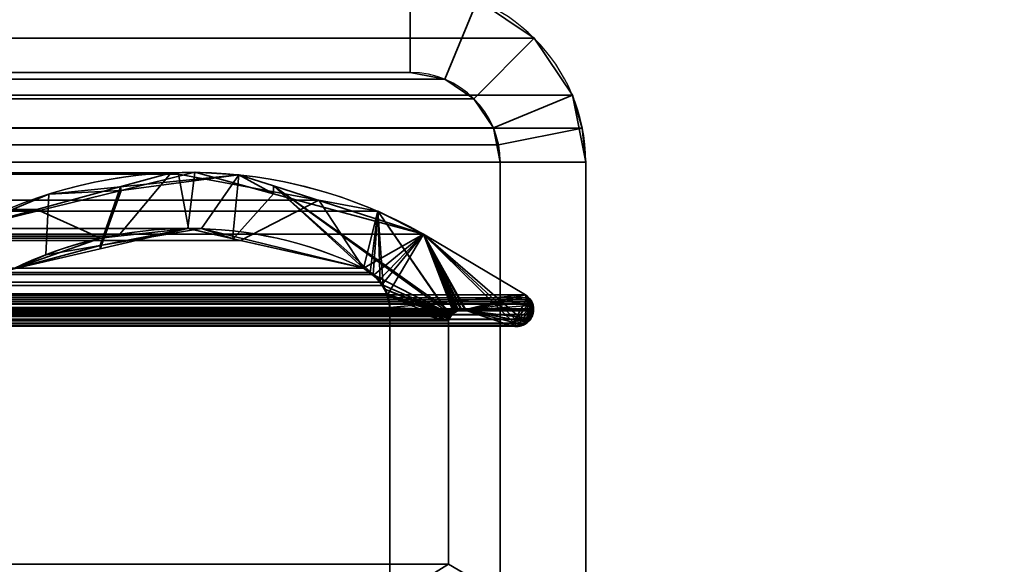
# Model space of a CAD drawing. Header units: millimetres. Extents: x -508 to 6708, y -115 to 193.
# Tile 1035 of 1056: x 3405 to 3422, y 6 to 16. Entities that reach past the tile are written whole.
import ezdxf

# ---------------------------------------------------------------- set-up
doc = ezdxf.new("R2010")
doc.units = ezdxf.units.MM
doc.layers.add('151', color=7, linetype='Continuous', true_color=0xffffff)

# ---------------------------------------------------------------- blocks, each defined once
blk = doc.blocks.new('UG_SURFACE_003')
at = {"layer": '151', "color": 252, "linetype": 'Continuous', "lineweight": 35}
for points in [[(3607.5, -10, 2215.25), (3607.5, 174.4, 2215.25), (2392.5, 174.4, 2215.25), (2392.5, -10, 2215.25)], [(2542.5, -10, 2065.25), (2542.5, 174.4, 2065.25), (3457.5, 174.4, 2065.25), (3457.5, -10, 2065.25)]]:
    blk.add_3dface(points, dxfattribs=at)
blk = doc.blocks.new('UG_SURFACE_210')
at = {"layer": '151', "color": 252, "linetype": 'Continuous', "lineweight": 35}
for points in [[(3411.42, 15, 2018.67), (3403.11, 15, 2010.36), (3403.11, 16.5, 2010.36), (3411.42, 16.5, 2018.67)], [(3411.42, 16.5, 2018.67), (3412.599, 16.266, 2019.849), (3412.025, 14.88, 2019.275), (3411.42, 15, 2018.67)], [(3412.599, 16.266, 2019.849), (2587.401, 16.266, 2019.849), (2586.402, 15.598, 2020.848), (3413.598, 15.598, 2020.848)], [(3412.599, 16.266, 2019.849), (3413.598, 15.598, 2020.848), (3412.537, 14.537, 2019.787), (3412.025, 14.88, 2019.275)], [(3413.598, 15.598, 2020.848), (2586.402, 15.598, 2020.848), (2585.734, 14.599, 2021.516), (3414.266, 14.599, 2021.516)], [(3412.88, 14.025, 2020.13), (3412.537, 14.537, 2019.787), (3413.598, 15.598, 2020.848), (3414.266, 14.599, 2021.516)], [(3412.537, 14.537, 2019.787), (2587.463, 14.537, 2019.787), (2587.975, 14.88, 2019.275), (3412.025, 14.88, 2019.275)], [(3412.025, 14.88, 2019.275), (2587.975, 14.88, 2019.275), (2588.58, 15, 2018.67), (3411.42, 15, 2018.67)], [(2588.58, 15, 2018.67), (2596.89, 15, 2010.36), (3403.11, 15, 2010.36), (3411.42, 15, 2018.67)], [(3414.441, 14.021, 2021.691), (3414.266, 14.599, 2021.516), (2585.734, 14.599, 2021.516), (2585.559, 14.021, 2021.691)], [(3412.88, 14.025, 2020.13), (2587.12, 14.025, 2020.13), (2587.463, 14.537, 2019.787), (3412.537, 14.537, 2019.787)], [(3412.97, 13.728, 2020.22), (3412.88, 14.025, 2020.13), (3414.266, 14.599, 2021.516), (3414.441, 14.021, 2021.691)], [(2585.559, 14.021, 2021.691), (2585.5, 13.42, 2021.75), (3414.5, 13.42, 2021.75)], [(2585.559, 14.021, 2021.691), (3414.5, 13.42, 2021.75), (3414.441, 14.021, 2021.691)], [(2587.03, 13.728, 2020.22), (2587.12, 14.025, 2020.13), (3412.88, 14.025, 2020.13), (3412.97, 13.728, 2020.22)], [(3413, 13.42, 2020.25), (3412.97, 13.728, 2020.22), (3414.441, 14.021, 2021.691), (3414.5, 13.42, 2021.75)], [(3413, 13.42, 2020.25), (2587, 13.42, 2020.25), (2587.03, 13.728, 2020.22)], [(3412.97, 13.728, 2020.22), (3413, 13.42, 2020.25), (2587.03, 13.728, 2020.22)], [(2585.5, -21.92, 2021.75), (3414.5, -21.92, 2021.75), (3414.5, 13.42, 2021.75), (2585.5, 13.42, 2021.75)], [(2587, -21.92, 2020.25), (2587, 13.42, 2020.25), (3413, 13.42, 2020.25), (3413, -21.92, 2020.25)], [(3414.5, 13.42, 2021.75), (3414.5, -21.92, 2021.75), (3413, -21.92, 2020.25), (3413, 13.42, 2020.25)]]:
    blk.add_3dface(points, dxfattribs=at)
blk = doc.blocks.new('UG_SURFACE_211')
at = {"layer": '151', "color": 252, "linetype": 'Continuous', "lineweight": 35}
for points in [[(3411.42, 15, -7.75), (3403.11, 15, -7.75), (3403.11, 16.5, -7.75), (3411.42, 16.5, -7.75)], [(3411.42, 16.5, 2018.67), (3403.11, 16.5, 2010.36), (3403.11, 15, 2010.36), (3411.42, 15, 2018.67)], [(3411.42, 16.5, -7.75), (3412.599, 16.266, -7.75), (3412.025, 14.88, -7.75), (3411.42, 15, -7.75)], [(3411.42, 15, 2018.67), (3412.025, 14.88, 2019.275), (3412.599, 16.266, 2019.849), (3411.42, 16.5, 2018.67)], [(3412.599, 16.266, -7.75), (3413.598, 15.598, -7.75), (3412.537, 14.537, -7.75), (3412.025, 14.88, -7.75)], [(3412.025, 14.88, 2019.275), (3412.537, 14.537, 2019.787), (3413.598, 15.598, 2020.848), (3412.599, 16.266, 2019.849)], [(3413.598, 15.598, 2020.848), (3413.598, 15.598, -7.75), (3412.599, 16.266, -7.75), (3412.599, 16.266, 2019.849)], [(3412.88, 14.025, -7.75), (3412.537, 14.537, -7.75), (3413.598, 15.598, -7.75), (3414.266, 14.599, -7.75)], [(3414.266, 14.599, 2021.516), (3413.598, 15.598, 2020.848), (3412.537, 14.537, 2019.787), (3412.88, 14.025, 2020.13)], [(3414.266, 14.599, 2021.516), (3414.266, 14.599, -7.75), (3413.598, 15.598, -7.75), (3413.598, 15.598, 2020.848)], [(3411.42, 15, 2018.67), (3403.11, 15, 2010.36), (3403.11, 15, -7.75), (3411.42, 15, -7.75)], [(3411.42, 15, 2018.67), (3411.42, 15, -7.75), (3412.025, 14.88, -7.75), (3412.025, 14.88, 2019.275)], [(3412.025, 14.88, 2019.275), (3412.025, 14.88, -7.75), (3412.537, 14.537, -7.75), (3412.537, 14.537, 2019.787)], [(3412.537, 14.537, 2019.787), (3412.537, 14.537, -7.75), (3412.88, 14.025, -7.75), (3412.88, 14.025, 2020.13)], [(3413, 13.42, -7.75), (3412.88, 14.025, -7.75), (3414.266, 14.599, -7.75), (3414.5, 13.42, -7.75)], [(3414.441, 14.021, 2021.691), (3414.266, 14.599, 2021.516), (3412.88, 14.025, 2020.13), (3412.97, 13.728, 2020.22)], [(3414.5, 13.42, -7.75), (3414.266, 14.599, -7.75), (3414.266, 14.599, 2021.516)], [(3414.266, 14.599, 2021.516), (3414.441, 14.021, 2021.691), (3414.5, 13.42, -7.75)], [(3413, 13.42, -7.75), (3412.97, 13.728, 2020.22), (3412.88, 14.025, 2020.13)], [(3412.88, 14.025, 2020.13), (3412.88, 14.025, -7.75), (3413, 13.42, -7.75)], [(3414.5, 13.42, 2021.75), (3414.441, 14.021, 2021.691), (3412.97, 13.728, 2020.22), (3413, 13.42, 2020.25)], [(3414.441, 14.021, 2021.691), (3414.5, 13.42, 2021.75), (3414.5, 13.42, -7.75)], [(3413, 13.42, -7.75), (3413, 13.42, 2020.25), (3412.97, 13.728, 2020.22)], [(3413, -21.92, 2020.25), (3413, 13.42, 2020.25), (3413, 13.42, -7.75), (3413, -21.92, -7.75)], [(3413, -21.92, -7.75), (3413, 13.42, -7.75), (3414.5, 13.42, -7.75), (3414.5, -21.92, -7.75)], [(3413, 13.42, 2020.25), (3413, -21.92, 2020.25), (3414.5, -21.92, 2021.75), (3414.5, 13.42, 2021.75)], [(3414.5, -21.92, 2021.75), (3414.5, -21.92, -7.75), (3414.5, 13.42, -7.75), (3414.5, 13.42, 2021.75)]]:
    blk.add_3dface(points, dxfattribs=at)
blk = doc.blocks.new('UG_SURFACE_217')
at = {"layer": '151', "color": 7, "linetype": 'Continuous', "lineweight": 35}
for points in [[(2590.184, 12.751, 2017.066), (3409.816, 12.751, 2017.066), (3407.35, 13.212, 2014.6), (2592.65, 13.212, 2014.6)], [(2592.781, 13.236, 2014.469), (2592.65, 13.212, 2014.6), (3407.35, 13.212, 2014.6)], [(2592.781, 13.236, 2014.469), (3407.35, 13.212, 2014.6), (3407.219, 13.236, 2014.469)], [(3407.219, 13.236, 2014.469), (2595.142, 12.592, 2012.108), (2592.781, 13.236, 2014.469)], [(3407.219, 13.236, 2014.469), (3404.858, 12.592, 2012.108), (2595.142, 12.592, 2012.108)], [(3406.288, 12.119, 2013.538), (3405.977, 12.084, 2013.227), (3404.858, 12.592, 2012.108), (3407.219, 13.236, 2014.469)], [(3407.219, 13.236, 2014.469), (3407.35, 13.212, 2014.6), (3407.522, 12.256, 2014.772), (3406.288, 12.119, 2013.538)], [(3408.438, 12.047, 2015.688), (3407.522, 12.256, 2014.772), (3407.35, 13.212, 2014.6), (3409.816, 12.751, 2017.066)], [(3410.85, 12.558, 2018.1), (3409.816, 12.751, 2017.066), (2590.184, 12.751, 2017.066), (2589.15, 12.558, 2018.1)], [(3409.816, 12.751, 2017.066), (3410.595, 11.557, 2017.845), (3408.438, 12.047, 2015.688)], [(3409.816, 12.751, 2017.066), (3410.85, 12.558, 2018.1), (3410.595, 11.557, 2017.845)], [(2589.15, 12.558, 2018.1), (2588.348, 12.155, 2018.902), (3411.652, 12.155, 2018.902)], [(2589.15, 12.558, 2018.1), (3411.652, 12.155, 2018.902), (3410.85, 12.558, 2018.1)], [(2595.142, 12.592, 2012.108), (3404.858, 12.592, 2012.108), (3403.663, 12.267, 2010.913), (2596.337, 12.267, 2010.913)], [(3405.977, 12.084, 2013.227), (3404.432, 11.543, 2011.682), (3403.663, 12.267, 2010.913), (3404.858, 12.592, 2012.108)], [(3410.713, 11.484, 2017.963), (3410.595, 11.557, 2017.845), (3410.85, 12.558, 2018.1)], [(3410.85, 12.558, 2018.1), (3410.77, 11.449, 2018.02), (3410.713, 11.484, 2017.963)], [(3410.89, 11.313, 2018.14), (3410.77, 11.449, 2018.02), (3410.85, 12.558, 2018.1)], [(3410.85, 12.558, 2018.1), (3410.942, 11.254, 2018.192), (3410.89, 11.313, 2018.14)], [(3411.01, 11.108, 2018.26), (3410.942, 11.254, 2018.192), (3410.85, 12.558, 2018.1), (3412.121, 10.707, 2019.371)], [(3412.183, 10.77, 2019.433), (3412.127, 10.713, 2019.377), (3410.85, 12.558, 2018.1), (3411.652, 12.155, 2018.902)], [(3412.127, 10.713, 2019.377), (3412.121, 10.707, 2019.371), (3410.85, 12.558, 2018.1)], [(3413.445, 11.088, 2020.694), (3411.652, 12.155, 2018.902), (2588.348, 12.155, 2018.902), (2586.555, 11.088, 2020.694)], [(3408.438, 12.047, 2015.688), (2591.562, 12.044, 2015.688), (2592.499, 12.256, 2014.75)], [(2592.499, 12.256, 2014.75), (2593.697, 11.978, 2013.553), (3406.288, 12.119, 2013.538)], [(3406.288, 12.119, 2013.538), (3407.522, 12.256, 2014.772), (2592.499, 12.256, 2014.75)], [(3407.522, 12.256, 2014.772), (3408.438, 12.047, 2015.688), (2592.499, 12.256, 2014.75)], [(3405.977, 12.084, 2013.227), (3406.288, 12.119, 2013.538), (2593.697, 11.978, 2013.553)], [(3411.652, 12.155, 2018.902), (3413.378, 10.555, 2020.628), (3413.344, 10.54, 2020.594), (3413.291, 10.543, 2020.541)], [(3411.652, 12.155, 2018.902), (3413.461, 10.591, 2020.711), (3413.46, 10.59, 2020.71), (3413.378, 10.555, 2020.628)], [(3413.527, 10.658, 2020.777), (3413.461, 10.591, 2020.711), (3411.652, 12.155, 2018.902), (3413.445, 11.088, 2020.694)], [(3411.652, 12.155, 2018.902), (3412.383, 10.821, 2019.633), (3412.313, 10.819, 2019.563)], [(3413.291, 10.543, 2020.541), (3413.197, 10.548, 2020.447), (3412.4, 10.817, 2019.65), (3411.652, 12.155, 2018.902)], [(3411.652, 12.155, 2018.902), (3412.2, 10.787, 2019.45), (3412.183, 10.77, 2019.433)], [(3412.4, 10.817, 2019.65), (3412.386, 10.82, 2019.636), (3412.383, 10.821, 2019.633), (3411.652, 12.155, 2018.902)], [(3412.313, 10.819, 2019.563), (3412.269, 10.818, 2019.519), (3411.652, 12.155, 2018.902)], [(3412.269, 10.818, 2019.519), (3412.239, 10.804, 2019.489), (3412.2, 10.787, 2019.45), (3411.652, 12.155, 2018.902)], [(3410.595, 11.557, 2017.845), (2589.405, 11.557, 2017.845), (2591.562, 12.044, 2015.688)], [(2591.562, 12.044, 2015.688), (3408.438, 12.047, 2015.688), (3410.595, 11.557, 2017.845)], [(3405.977, 12.084, 2013.227), (2593.697, 11.978, 2013.553), (2595.568, 11.543, 2011.682)], [(2595.568, 11.543, 2011.682), (3404.432, 11.543, 2011.682), (3405.977, 12.084, 2013.227)], [(3410.77, 11.449, 2018.02), (2589.11, 11.316, 2018.14), (2589.153, 11.377, 2018.097)], [(3410.77, 11.449, 2018.02), (3410.89, 11.313, 2018.14), (2589.11, 11.316, 2018.14)], [(2589.153, 11.377, 2018.097), (2589.29, 11.474, 2017.96), (3410.713, 11.484, 2017.963)], [(3410.713, 11.484, 2017.963), (3410.77, 11.449, 2018.02), (2589.153, 11.377, 2018.097)], [(2589.29, 11.474, 2017.96), (2589.405, 11.557, 2017.845), (3410.595, 11.557, 2017.845)], [(3410.595, 11.557, 2017.845), (3410.713, 11.484, 2017.963), (2589.29, 11.474, 2017.96)], [(3410.942, 11.254, 2018.192), (2588.993, 11.106, 2018.257), (2589.022, 11.19, 2018.228)], [(3410.942, 11.254, 2018.192), (3411.01, 11.108, 2018.26), (2588.993, 11.106, 2018.257)], [(2589.022, 11.19, 2018.228), (2589.11, 11.316, 2018.14), (3410.89, 11.313, 2018.14)], [(3410.89, 11.313, 2018.14), (3410.942, 11.254, 2018.192), (2589.022, 11.19, 2018.228)], [(2586.555, 11.088, 2020.694), (2586.501, 11.038, 2020.749), (3413.498, 11.036, 2020.748)], [(3413.498, 11.036, 2020.748), (3413.445, 11.088, 2020.694), (2586.555, 11.088, 2020.694)], [(2588.955, 10.998, 2018.295), (2588.993, 11.106, 2018.257), (3411.01, 11.108, 2018.26)], [(3411.01, 11.108, 2018.26), (3411.025, 11.075, 2018.275), (2588.955, 10.998, 2018.295)], [(3411.025, 11.075, 2018.275), (3411.062, 10.866, 2018.312), (2588.955, 10.998, 2018.295)], [(3412.121, 10.707, 2019.371), (3412.089, 10.633, 2019.339), (3411.025, 11.075, 2018.275), (3411.01, 11.108, 2018.26)], [(3411.062, 10.866, 2018.312), (3411.025, 11.075, 2018.275), (3412.089, 10.633, 2019.339)], [(3413.568, 10.736, 2020.818), (3413.445, 11.088, 2020.694), (3413.498, 11.036, 2020.748)], [(3413.568, 10.736, 2020.818), (3413.531, 10.662, 2020.781), (3413.527, 10.658, 2020.777), (3413.445, 11.088, 2020.694)], [(2586.422, 10.898, 2020.828), (2586.416, 10.838, 2020.834), (3413.585, 10.846, 2020.835)], [(2586.432, 10.926, 2020.818), (2586.422, 10.898, 2020.828), (3413.585, 10.846, 2020.835)], [(3413.552, 10.965, 2020.802), (2586.447, 10.966, 2020.803), (2586.432, 10.926, 2020.818)], [(2586.432, 10.926, 2020.818), (3413.569, 10.932, 2020.819), (3413.552, 10.965, 2020.802)], [(2586.432, 10.926, 2020.818), (3413.57, 10.927, 2020.82), (3413.569, 10.932, 2020.819)], [(3413.585, 10.846, 2020.835), (3413.57, 10.927, 2020.82), (2586.432, 10.926, 2020.818)], [(2586.452, 10.978, 2020.798), (2586.447, 10.966, 2020.803), (3413.552, 10.965, 2020.802)], [(3413.552, 10.965, 2020.802), (2586.476, 11.015, 2020.774), (2586.452, 10.978, 2020.798)], [(2586.501, 11.038, 2020.749), (2586.476, 11.015, 2020.774), (3413.533, 11.003, 2020.783)], [(2586.476, 11.015, 2020.774), (3413.552, 10.965, 2020.802), (3413.533, 11.003, 2020.783)], [(3413.533, 11.003, 2020.783), (3413.498, 11.036, 2020.748), (2586.501, 11.038, 2020.749)], [(3411.062, 10.866, 2018.312), (2588.938, 10.866, 2018.312), (2588.955, 10.998, 2018.295)], [(3413.498, 11.036, 2020.748), (3413.585, 10.838, 2020.835), (3413.584, 10.809, 2020.834)], [(3413.585, 10.838, 2020.835), (3413.498, 11.036, 2020.748), (3413.533, 11.003, 2020.783), (3413.552, 10.965, 2020.802)], [(3413.584, 10.809, 2020.834), (3413.572, 10.745, 2020.822), (3413.568, 10.736, 2020.818), (3413.498, 11.036, 2020.748)], [(3413.552, 10.965, 2020.802), (3413.569, 10.932, 2020.819), (3413.57, 10.927, 2020.82)], [(3413.57, 10.927, 2020.82), (3413.585, 10.846, 2020.835), (3413.585, 10.838, 2020.835), (3413.552, 10.965, 2020.802)], [(3413.584, 10.809, 2020.834), (2586.416, 10.838, 2020.834), (2586.415, 10.828, 2020.835)], [(2586.415, 10.828, 2020.835), (2586.428, 10.745, 2020.822), (3413.572, 10.745, 2020.822)], [(3413.572, 10.745, 2020.822), (3413.584, 10.809, 2020.834), (2586.415, 10.828, 2020.835)], [(2586.416, 10.838, 2020.834), (3413.585, 10.838, 2020.835), (3413.585, 10.846, 2020.835)], [(3413.584, 10.809, 2020.834), (3413.585, 10.838, 2020.835), (2586.416, 10.838, 2020.834)], [(2586.432, 10.736, 2020.818), (3413.568, 10.736, 2020.818), (3413.572, 10.745, 2020.822), (2586.428, 10.745, 2020.822)], [(3413.531, 10.662, 2020.781), (2586.432, 10.736, 2020.818), (2586.469, 10.662, 2020.781)], [(3413.531, 10.662, 2020.781), (3413.568, 10.736, 2020.818), (2586.432, 10.736, 2020.818)], [(3412.4, 10.817, 2019.65), (3413.197, 10.548, 2020.447), (2586.803, 10.548, 2020.447), (2587.6, 10.817, 2019.65)], [(3412.4, 10.817, 2019.65), (2587.6, 10.817, 2019.65), (2587.615, 10.818, 2019.636)], [(3412.313, 10.819, 2019.563), (3412.383, 10.821, 2019.633), (2587.615, 10.818, 2019.636)], [(3412.383, 10.821, 2019.633), (3412.386, 10.82, 2019.636), (2587.615, 10.818, 2019.636)], [(2587.615, 10.818, 2019.636), (2587.687, 10.82, 2019.563), (3412.313, 10.819, 2019.563)], [(2587.615, 10.818, 2019.636), (3412.386, 10.82, 2019.636), (3412.4, 10.817, 2019.65)], [(3412.269, 10.818, 2019.519), (2587.687, 10.82, 2019.563), (2587.717, 10.821, 2019.533)], [(3412.269, 10.818, 2019.519), (3412.313, 10.819, 2019.563), (2587.687, 10.82, 2019.563)], [(2587.717, 10.821, 2019.533), (3412.239, 10.804, 2019.489), (3412.269, 10.818, 2019.519)], [(2587.717, 10.821, 2019.533), (2587.76, 10.8, 2019.49), (3412.239, 10.804, 2019.489)], [(3412.2, 10.787, 2019.45), (3412.239, 10.804, 2019.489), (2587.76, 10.8, 2019.49)], [(3412.2, 10.787, 2019.45), (2587.76, 10.8, 2019.49), (2587.818, 10.772, 2019.432)], [(2587.818, 10.772, 2019.432), (3412.183, 10.77, 2019.433), (3412.2, 10.787, 2019.45)], [(3412.183, 10.77, 2019.433), (2587.818, 10.772, 2019.432), (2587.826, 10.768, 2019.423)], [(2587.826, 10.768, 2019.423), (3412.127, 10.713, 2019.377), (3412.183, 10.77, 2019.433)], [(2587.826, 10.768, 2019.423), (2587.873, 10.713, 2019.377), (3412.127, 10.713, 2019.377)], [(2588.938, 5.719, 2018.312), (2588.938, 10.866, 2018.312), (3411.062, 10.866, 2018.312), (3411.062, 5.719, 2018.312)], [(3411.062, 5.719, 2018.312), (3411.062, 10.866, 2018.312), (3412.089, 10.633, 2019.339), (3412.089, 6.354, 2019.339)], [(2586.469, 10.662, 2020.781), (2586.473, 10.658, 2020.777), (3413.527, 10.658, 2020.777), (3413.531, 10.662, 2020.781)], [(3413.527, 10.658, 2020.777), (2586.473, 10.658, 2020.777), (2586.539, 10.592, 2020.711)], [(2586.539, 10.592, 2020.711), (3413.461, 10.591, 2020.711), (3413.527, 10.658, 2020.777)], [(3413.46, 10.59, 2020.71), (2586.539, 10.592, 2020.711), (2586.541, 10.59, 2020.709)], [(3413.46, 10.59, 2020.71), (3413.461, 10.591, 2020.711), (2586.539, 10.592, 2020.711)], [(3413.46, 10.59, 2020.71), (2586.541, 10.59, 2020.709), (2586.622, 10.555, 2020.628)], [(2586.622, 10.555, 2020.628), (3413.378, 10.555, 2020.628), (3413.46, 10.59, 2020.71)], [(3413.378, 10.555, 2020.628), (2586.622, 10.555, 2020.628), (2586.658, 10.54, 2020.592)], [(3413.344, 10.54, 2020.594), (3413.378, 10.555, 2020.628), (2586.658, 10.54, 2020.592)], [(3412.121, 10.707, 2019.371), (2587.873, 10.713, 2019.377), (2587.88, 10.705, 2019.37)], [(3412.121, 10.707, 2019.371), (3412.127, 10.713, 2019.377), (2587.873, 10.713, 2019.377)], [(2587.88, 10.705, 2019.37), (3412.089, 10.633, 2019.339), (3412.121, 10.707, 2019.371)], [(2587.88, 10.705, 2019.37), (2587.911, 10.633, 2019.339), (3412.089, 10.633, 2019.339)], [(3412.089, 6.354, 2019.339), (3412.089, 10.633, 2019.339), (2587.911, 10.633, 2019.339), (2587.911, 6.354, 2019.339)], [(3413.344, 10.54, 2020.594), (2586.658, 10.54, 2020.592), (2586.709, 10.541, 2020.541)], [(2586.709, 10.541, 2020.541), (3413.291, 10.543, 2020.541), (3413.344, 10.54, 2020.594)], [(3413.291, 10.543, 2020.541), (2586.709, 10.541, 2020.541), (2586.783, 10.543, 2020.467)], [(2586.783, 10.543, 2020.467), (3413.197, 10.548, 2020.447), (3413.291, 10.543, 2020.541)], [(2586.783, 10.543, 2020.467), (2586.803, 10.548, 2020.447), (3413.197, 10.548, 2020.447)]]:
    blk.add_3dface(points, dxfattribs=at)
blk = doc.blocks.new('UG_SURFACE_218')
at = {"layer": '151', "color": 7, "linetype": 'Continuous', "lineweight": 35}
for points in [[(3405.971, 11.899, 2013.221), (3407.512, 12.256, 2014.762), (3407.636, 13.243, 2014.886), (3406.341, 12.925, 2013.591)], [(3406.33, 12.988, -7.75), (3408.408, 13.199, -7.75), (3407.753, 12.253, -7.75), (3405.971, 11.955, -7.75)], [(3408.408, 13.199, -7.75), (3406.33, 12.988, -7.75), (3406.341, 12.925, 2013.591)], [(3406.341, 12.925, 2013.591), (3407.636, 13.243, 2014.886), (3408.408, 13.199, -7.75)], [(3409.019, 12.868, 2016.269), (3407.636, 13.243, 2014.886), (3407.512, 12.256, 2014.762), (3408.307, 12.076, 2015.557)], [(3407.636, 13.243, 2014.886), (3409.019, 12.868, 2016.269), (3408.408, 13.199, -7.75)], [(3408.3, 12.119, -7.75), (3407.753, 12.253, -7.75), (3408.408, 13.199, -7.75)], [(3408.408, 13.199, -7.75), (3409.018, 13.003, -7.75), (3410.595, 11.557, -7.75), (3408.3, 12.119, -7.75)], [(3409.019, 12.868, 2016.269), (3409.018, 13.003, -7.75), (3408.408, 13.199, -7.75)], [(3405.971, 11.955, -7.75), (3405.018, 11.796, -7.75), (3405.07, 12.86, -7.75), (3406.33, 12.988, -7.75)], [(3406.341, 12.925, 2013.591), (3406.33, 12.988, -7.75), (3405.07, 12.86, -7.75)], [(3411.652, 12.155, -7.75), (3409.018, 13.003, -7.75), (3409.019, 12.868, 2016.269)], [(3409.018, 13.003, -7.75), (3412.143, 10.736, -7.75), (3410.786, 11.435, -7.75), (3410.771, 11.445, -7.75)], [(3410.771, 11.445, -7.75), (3410.595, 11.557, -7.75), (3409.018, 13.003, -7.75)], [(3409.018, 13.003, -7.75), (3411.652, 12.155, -7.75), (3412.223, 10.8, -7.75), (3412.174, 10.762, -7.75)], [(3412.174, 10.762, -7.75), (3412.143, 10.736, -7.75), (3409.018, 13.003, -7.75)], [(3403.663, 12.267, 2010.913), (3406.341, 12.925, 2013.591), (3405.07, 12.86, -7.75)], [(3406.341, 12.925, 2013.591), (3403.663, 12.267, 2010.913), (3404.432, 11.543, 2011.682), (3405.971, 11.899, 2013.221)], [(3405.07, 12.86, -7.75), (3403.663, 12.267, -7.75), (3403.663, 12.267, 2010.913)], [(3405.018, 11.796, -7.75), (3404.432, 11.543, -7.75), (3403.663, 12.267, -7.75), (3405.07, 12.86, -7.75)], [(3408.307, 12.076, 2015.557), (3410.595, 11.557, 2017.845), (3411.652, 12.155, 2018.902), (3409.019, 12.868, 2016.269)], [(3409.019, 12.868, 2016.269), (3411.652, 12.155, 2018.902), (3411.652, 12.155, -7.75)], [(3407.512, 12.256, 2014.762), (3405.971, 11.955, -7.75), (3407.753, 12.253, -7.75)], [(3407.512, 12.256, 2014.762), (3405.971, 11.899, 2013.221), (3405.971, 11.955, -7.75)], [(3407.753, 12.253, -7.75), (3408.307, 12.076, 2015.557), (3407.512, 12.256, 2014.762)], [(3407.753, 12.253, -7.75), (3408.3, 12.119, -7.75), (3408.307, 12.076, 2015.557)], [(3408.307, 12.076, 2015.557), (3408.3, 12.119, -7.75), (3410.595, 11.557, -7.75)], [(3411.652, 12.155, 2018.902), (3410.595, 11.557, 2017.845), (3410.765, 11.429, 2018.015)], [(3410.765, 11.429, 2018.015), (3410.872, 11.349, 2018.122), (3411.652, 12.155, 2018.902)], [(3411.652, 12.155, 2018.902), (3410.872, 11.349, 2018.122), (3410.918, 11.268, 2018.168)], [(3410.918, 11.268, 2018.168), (3411.02, 11.091, 2018.27), (3411.652, 12.155, 2018.902)], [(3413.445, 11.088, 2020.694), (3411.652, 12.155, 2018.902), (3411.02, 11.091, 2018.27), (3411.021, 11.086, 2018.27)], [(3413.445, 11.088, -7.75), (3411.652, 12.155, -7.75), (3411.652, 12.155, 2018.902), (3413.445, 11.088, 2020.694)], [(3412.4, 10.817, -7.75), (3411.652, 12.155, -7.75), (3413.445, 11.088, -7.75)], [(3411.652, 12.155, -7.75), (3412.323, 10.826, -7.75), (3412.319, 10.825, -7.75)], [(3412.319, 10.825, -7.75), (3412.24, 10.805, -7.75), (3411.652, 12.155, -7.75)], [(3412.24, 10.805, -7.75), (3412.223, 10.8, -7.75), (3411.652, 12.155, -7.75)], [(3412.4, 10.817, -7.75), (3412.323, 10.826, -7.75), (3411.652, 12.155, -7.75)], [(3405.971, 11.955, -7.75), (3405.971, 11.899, 2013.221), (3404.432, 11.543, 2011.682)], [(3404.432, 11.543, 2011.682), (3405.018, 11.796, -7.75), (3405.971, 11.955, -7.75)], [(3410.595, 11.557, -7.75), (3410.595, 11.557, 2017.845), (3408.307, 12.076, 2015.557)], [(3404.432, 11.543, 2011.682), (3404.432, 11.543, -7.75), (3405.018, 11.796, -7.75)], [(3410.771, 11.445, -7.75), (3410.765, 11.429, 2018.015), (3410.595, 11.557, 2017.845)], [(3410.595, 11.557, 2017.845), (3410.595, 11.557, -7.75), (3410.771, 11.445, -7.75)], [(3410.765, 11.429, 2018.015), (3410.771, 11.445, -7.75), (3410.786, 11.435, -7.75)], [(3410.786, 11.435, -7.75), (3410.872, 11.349, 2018.122), (3410.765, 11.429, 2018.015)], [(3410.915, 11.269, -7.75), (3410.786, 11.435, -7.75), (3412.143, 10.736, -7.75)], [(3410.786, 11.435, -7.75), (3410.918, 11.268, 2018.168), (3410.872, 11.349, 2018.122)], [(3410.786, 11.435, -7.75), (3410.915, 11.269, -7.75), (3410.918, 11.268, 2018.168)], [(3412.143, 10.736, -7.75), (3410.982, 11.182, -7.75), (3410.915, 11.269, -7.75)], [(3410.918, 11.268, 2018.168), (3410.915, 11.269, -7.75), (3410.982, 11.182, -7.75)], [(3410.982, 11.182, -7.75), (3411.02, 11.091, 2018.27), (3410.918, 11.268, 2018.168)], [(3410.982, 11.182, -7.75), (3412.143, 10.736, -7.75), (3412.127, 10.706, -7.75)], [(3411.007, 11.083, -7.75), (3410.982, 11.182, -7.75), (3412.127, 10.706, -7.75)], [(3411.02, 11.091, 2018.27), (3410.982, 11.182, -7.75), (3411.007, 11.083, -7.75)], [(3411.007, 11.083, -7.75), (3411.021, 11.086, 2018.27), (3411.02, 11.091, 2018.27)], [(3411.021, 11.086, 2018.27), (3411.007, 11.083, -7.75), (3411.062, 10.866, -7.75)], [(3412.127, 10.706, -7.75), (3412.089, 10.633, -7.75), (3411.062, 10.866, -7.75), (3411.007, 11.083, -7.75)], [(3411.021, 11.086, 2018.27), (3411.062, 10.866, 2018.312), (3413.445, 11.088, 2020.694)], [(3411.062, 10.866, -7.75), (3411.062, 10.866, 2018.312), (3411.021, 11.086, 2018.27)], [(3413.445, 11.088, 2020.694), (3411.062, 10.866, 2018.312), (3412.26, 10.815, 2019.51), (3412.319, 10.816, 2019.569)], [(3412.319, 10.816, 2019.569), (3412.4, 10.817, 2019.65), (3413.445, 11.088, 2020.694)], [(3413.445, 11.088, -7.75), (3413.469, 11.07, -7.75), (3413.483, 11.054, -7.75), (3412.4, 10.817, -7.75)], [(3413.483, 11.051, 2020.733), (3413.445, 11.088, 2020.694), (3412.4, 10.817, 2019.65), (3413.197, 10.548, 2020.447)], [(3413.469, 11.07, -7.75), (3413.445, 11.088, -7.75), (3413.445, 11.088, 2020.694)], [(3413.445, 11.088, 2020.694), (3413.483, 11.051, 2020.733), (3413.469, 11.07, -7.75)], [(3413.483, 11.051, 2020.733), (3413.483, 11.054, -7.75), (3413.469, 11.07, -7.75)], [(3412.4, 10.817, -7.75), (3413.483, 11.054, -7.75), (3413.541, 10.988, -7.75)], [(3413.541, 10.988, -7.75), (3413.546, 10.982, -7.75), (3413.57, 10.91, -7.75), (3412.4, 10.817, -7.75)], [(3412.4, 10.817, -7.75), (3413.57, 10.91, -7.75), (3413.584, 10.868, -7.75), (3413.58, 10.831, -7.75)], [(3413.197, 10.548, 2020.447), (3413.54, 10.988, 2020.79), (3413.532, 11.004, 2020.783), (3413.483, 11.051, 2020.733)], [(3413.575, 10.911, 2020.825), (3413.54, 10.988, 2020.79), (3413.197, 10.548, 2020.447)], [(3413.575, 10.911, 2020.825), (3413.197, 10.548, 2020.447), (3413.248, 10.537, 2020.498), (3413.3, 10.544, 2020.55)], [(3413.575, 10.911, 2020.825), (3413.3, 10.544, 2020.55), (3413.397, 10.557, 2020.647)], [(3413.575, 10.911, 2020.825), (3413.397, 10.557, 2020.647), (3413.402, 10.558, 2020.652), (3413.433, 10.573, 2020.683)], [(3413.433, 10.573, 2020.683), (3413.478, 10.614, 2020.728), (3413.575, 10.911, 2020.825)], [(3413.575, 10.911, 2020.825), (3413.478, 10.614, 2020.728), (3413.529, 10.658, 2020.779), (3413.536, 10.674, 2020.787)], [(3413.541, 10.988, -7.75), (3413.483, 11.054, -7.75), (3413.483, 11.051, 2020.733)], [(3413.483, 11.051, 2020.733), (3413.532, 11.004, 2020.783), (3413.541, 10.988, -7.75)], [(3413.532, 11.004, 2020.783), (3413.54, 10.988, 2020.79), (3413.541, 10.988, -7.75)], [(3413.585, 10.83, 2020.835), (3413.576, 10.909, 2020.826), (3413.575, 10.911, 2020.825), (3413.536, 10.674, 2020.787)], [(3413.57, 10.91, -7.75), (3413.546, 10.982, -7.75), (3413.54, 10.988, 2020.79)], [(3413.54, 10.988, 2020.79), (3413.575, 10.911, 2020.825), (3413.57, 10.91, -7.75)], [(3413.546, 10.982, -7.75), (3413.541, 10.988, -7.75), (3413.54, 10.988, 2020.79)], [(3413.584, 10.868, -7.75), (3413.57, 10.91, -7.75), (3413.575, 10.911, 2020.825)], [(3413.58, 10.831, -7.75), (3413.584, 10.868, -7.75), (3413.575, 10.911, 2020.825)], [(3413.575, 10.911, 2020.825), (3413.576, 10.909, 2020.826), (3413.58, 10.831, -7.75)], [(3413.576, 10.909, 2020.826), (3413.585, 10.83, 2020.835), (3413.58, 10.831, -7.75)], [(3412.089, 10.633, -7.75), (3412.089, 6.354, -7.75), (3411.062, 5.719, -7.75), (3411.062, 10.866, -7.75)], [(3411.062, 10.866, 2018.312), (3412.163, 10.759, 2019.413), (3412.172, 10.764, 2019.422)], [(3411.062, 10.866, 2018.312), (3412.107, 10.682, 2019.357), (3412.124, 10.705, 2019.374)], [(3412.172, 10.764, 2019.422), (3412.24, 10.804, 2019.49), (3411.062, 10.866, 2018.312)], [(3412.24, 10.804, 2019.49), (3412.26, 10.815, 2019.51), (3411.062, 10.866, 2018.312)], [(3411.062, 10.866, 2018.312), (3412.089, 10.633, 2019.339), (3412.107, 10.682, 2019.357)], [(3412.124, 10.705, 2019.374), (3412.163, 10.759, 2019.413), (3411.062, 10.866, 2018.312)], [(3412.089, 6.354, 2019.339), (3412.089, 10.633, 2019.339), (3411.062, 10.866, 2018.312), (3411.062, 5.719, 2018.312)], [(3411.062, 5.719, 2018.312), (3411.062, 10.866, 2018.312), (3411.062, 10.866, -7.75), (3411.062, 5.719, -7.75)], [(3412.163, 10.759, 2019.413), (3412.124, 10.705, 2019.374), (3412.127, 10.706, -7.75)], [(3412.163, 10.759, 2019.413), (3412.127, 10.706, -7.75), (3412.143, 10.736, -7.75)], [(3412.163, 10.759, 2019.413), (3412.143, 10.736, -7.75), (3412.174, 10.762, -7.75)], [(3412.174, 10.762, -7.75), (3412.172, 10.764, 2019.422), (3412.163, 10.759, 2019.413)], [(3412.223, 10.8, -7.75), (3412.24, 10.804, 2019.49), (3412.172, 10.764, 2019.422)], [(3412.172, 10.764, 2019.422), (3412.174, 10.762, -7.75), (3412.223, 10.8, -7.75)], [(3412.223, 10.8, -7.75), (3412.24, 10.805, -7.75), (3412.24, 10.804, 2019.49)], [(3412.26, 10.815, 2019.51), (3412.24, 10.805, -7.75), (3412.319, 10.825, -7.75)], [(3412.26, 10.815, 2019.51), (3412.24, 10.804, 2019.49), (3412.24, 10.805, -7.75)], [(3412.319, 10.825, -7.75), (3412.319, 10.816, 2019.569), (3412.26, 10.815, 2019.51)], [(3412.319, 10.816, 2019.569), (3412.319, 10.825, -7.75), (3412.323, 10.826, -7.75)], [(3412.319, 10.816, 2019.569), (3412.323, 10.826, -7.75), (3412.4, 10.817, -7.75)], [(3412.4, 10.817, -7.75), (3412.4, 10.817, 2019.65), (3412.319, 10.816, 2019.569)], [(3412.4, 10.817, -7.75), (3413.58, 10.831, -7.75), (3413.572, 10.745, -7.75), (3413.534, 10.674, -7.75)], [(3412.4, 10.817, -7.75), (3413.197, 10.548, -7.75), (3413.197, 10.548, 2020.447), (3412.4, 10.817, 2019.65)], [(3412.4, 10.817, -7.75), (3413.534, 10.674, -7.75), (3413.52, 10.647, -7.75), (3413.477, 10.612, -7.75)], [(3413.477, 10.612, -7.75), (3413.425, 10.569, -7.75), (3413.396, 10.56, -7.75), (3412.4, 10.817, -7.75)], [(3413.301, 10.539, -7.75), (3413.197, 10.548, -7.75), (3412.4, 10.817, -7.75), (3413.396, 10.56, -7.75)], [(3413.536, 10.674, 2020.787), (3413.534, 10.674, -7.75), (3413.572, 10.745, -7.75)], [(3413.536, 10.674, 2020.787), (3413.572, 10.745, 2020.822), (3413.585, 10.825, 2020.835), (3413.585, 10.83, 2020.835)], [(3413.572, 10.745, -7.75), (3413.572, 10.745, 2020.822), (3413.536, 10.674, 2020.787)], [(3413.58, 10.831, -7.75), (3413.585, 10.825, 2020.835), (3413.572, 10.745, 2020.822)], [(3413.572, 10.745, 2020.822), (3413.572, 10.745, -7.75), (3413.58, 10.831, -7.75)], [(3413.58, 10.831, -7.75), (3413.585, 10.83, 2020.835), (3413.585, 10.825, 2020.835)], [(3412.107, 10.682, 2019.357), (3412.089, 10.633, -7.75), (3412.127, 10.706, -7.75)], [(3412.107, 10.682, 2019.357), (3412.089, 10.633, 2019.339), (3412.089, 10.633, -7.75)], [(3412.089, 6.354, -7.75), (3412.089, 10.633, -7.75), (3412.089, 10.633, 2019.339), (3412.089, 6.354, 2019.339)], [(3412.127, 10.706, -7.75), (3412.124, 10.705, 2019.374), (3412.107, 10.682, 2019.357)], [(3413.396, 10.56, -7.75), (3413.397, 10.557, 2020.647), (3413.3, 10.544, 2020.55)], [(3413.3, 10.544, 2020.55), (3413.32, 10.537, -7.75), (3413.396, 10.56, -7.75)], [(3413.396, 10.56, -7.75), (3413.32, 10.537, -7.75), (3413.301, 10.539, -7.75)], [(3413.397, 10.557, 2020.647), (3413.396, 10.56, -7.75), (3413.425, 10.569, -7.75)], [(3413.425, 10.569, -7.75), (3413.402, 10.558, 2020.652), (3413.397, 10.557, 2020.647)], [(3413.425, 10.569, -7.75), (3413.433, 10.573, 2020.683), (3413.402, 10.558, 2020.652)], [(3413.433, 10.573, 2020.683), (3413.425, 10.569, -7.75), (3413.477, 10.612, -7.75)], [(3413.477, 10.612, -7.75), (3413.478, 10.614, 2020.728), (3413.433, 10.573, 2020.683)], [(3413.478, 10.614, 2020.728), (3413.477, 10.612, -7.75), (3413.52, 10.647, -7.75)], [(3413.52, 10.647, -7.75), (3413.529, 10.658, 2020.779), (3413.478, 10.614, 2020.728)], [(3413.529, 10.658, 2020.779), (3413.52, 10.647, -7.75), (3413.534, 10.674, -7.75)], [(3413.534, 10.674, -7.75), (3413.536, 10.674, 2020.787), (3413.529, 10.658, 2020.779)], [(3413.248, 10.537, 2020.498), (3413.197, 10.548, -7.75), (3413.301, 10.539, -7.75)], [(3413.248, 10.537, 2020.498), (3413.197, 10.548, 2020.447), (3413.197, 10.548, -7.75)], [(3413.301, 10.539, -7.75), (3413.3, 10.544, 2020.55), (3413.248, 10.537, 2020.498)], [(3413.3, 10.544, 2020.55), (3413.301, 10.539, -7.75), (3413.32, 10.537, -7.75)]]:
    blk.add_3dface(points, dxfattribs=at)

msp = doc.modelspace()

# ---------------------------------------------------------------- linework, layer by layer
at = {"layer": '151', "color": 253, "linetype": 'Continuous', "lineweight": -3}
for p, q in [((3411.42, 15, 2018.67), (2588.58, 15, 2018.67)), ((3411.42, 15, -7.75), (3403.11, 15, -7.75)), ((3411.42, 15, 2018.67), (3403.11, 15, 2010.36)), ((3411.42, 15, 2018.67), (3403.11, 15, 2010.36)), ((3411.42, 15, -7.75), (3411.42, 15, 2018.67)), ((3414.5, 13.42, 2021.75), (2585.5, 13.42, 2021.75)), ((3413, 13.42, 2020.25), (2587, 13.42, 2020.25)), ((3413, -21.92, 2020.25), (3413, 13.42, 2020.25)), ((3413, -21.92, -7.75), (3413, 13.42, -7.75)), ((3413, 13.42, -7.75), (3413, 13.42, 2020.25)), ((3413, -21.92, 2020.25), (3413, 13.42, 2020.25)), ((3414.5, -21.92, -7.75), (3414.5, 13.42, -7.75)), ((3414.5, 13.42, -7.75), (3414.5, 13.42, 2021.75)), ((3414.5, -21.92, 2021.75), (3414.5, 13.42, 2021.75)), ((3414.5, -21.92, 2021.75), (3414.5, 13.42, 2021.75)), ((3411.652, 12.155, 2018.902), (2588.348, 12.155, 2018.902)), ((3411.652, 12.155, -7.75), (3411.652, 12.155, 2018.902)), ((3413.445, 11.088, -7.75), (3411.652, 12.155, -7.75)), ((3413.445, 11.088, 2020.695), (3411.652, 12.155, 2018.902)), ((3413.445, 11.088, 2020.695), (3411.652, 12.155, 2018.902)), ((2589.405, 11.557, 2017.845), (3410.595, 11.557, 2017.845)), ((3410.595, 11.557, 2017.845), (3410.595, 11.557, -7.75)), ((3413.445, 11.088, 2020.695), (2586.555, 11.088, 2020.695)), ((3413.445, 11.088, -7.75), (3413.445, 11.088, 2020.695)), ((3413.572, 10.745, 2020.822), (2586.428, 10.745, 2020.822)), ((3412.4, 10.817, 2019.65), (2587.6, 10.817, 2019.65)), ((2588.938, 10.866, 2018.312), (3411.062, 10.866, 2018.312)), ((3411.062, 10.866, 2018.312), (3411.062, 5.719, 2018.312)), ((3411.062, 10.866, 2018.312), (3411.062, 10.866, -7.75)), ((3411.062, 10.866, 2018.312), (3411.062, 5.719, 2018.312)), ((3411.062, 5.719, -7.75), (3411.062, 10.866, -7.75)), ((3412.4, 10.817, -7.75), (3412.4, 10.817, 2019.65)), ((3412.4, 10.817, 2019.65), (3413.197, 10.548, 2020.447)), ((3412.4, 10.817, 2019.65), (3413.197, 10.548, 2020.447)), ((3412.4, 10.817, -7.75), (3413.197, 10.548, -7.75)), ((3413.572, 10.745, -7.75), (3413.572, 10.745, 2020.822)), ((3412.089, 10.633, 2019.339), (2587.911, 10.633, 2019.339)), ((3412.089, 6.354, -7.75), (3412.089, 10.633, -7.75)), ((3412.089, 10.633, 2019.339), (3412.089, 6.354, 2019.339)), ((3412.089, 6.354, 2019.339), (3412.089, 10.633, 2019.339)), ((3412.089, 10.633, -7.75), (3412.089, 10.633, 2019.339)), ((3413.197, 10.548, 2020.447), (2586.803, 10.548, 2020.447)), ((3413.197, 10.548, -7.75), (3413.197, 10.548, 2020.447)), ((3412.089, 6.354, 2019.339), (2587.911, 6.354, 2019.339)), ((3412.089, 6.354, 2019.339), (3413.435, 5.577, 2020.685)), ((3413.435, 5.577, 2020.685), (3412.089, 6.354, 2019.339)), ((3412.089, 6.354, -7.75), (3412.089, 6.354, 2019.339))]:
    msp.add_line(p, q, dxfattribs=at)
for radius in [3.08, 1.58]:
    msp.add_arc((3411.42, 13.42, -7.75), radius, 0, 90, dxfattribs=at)
at = {"layer": '151', "color": 253, "linetype": 'Continuous', "lineweight": -3, "extrusion": (-0.707107, -6.12323e-17, 0.707107)}
for major_axis, start_param, end_param in [((-3.08, 0, -3.08), 3.141593, 4.712389), ((3.08, 0, 3.08), 0, 1.570796), ((1.58, 0, 1.58), 0, 1.570796), ((-1.58, 0, -1.58), 3.141593, 4.712389)]:
    msp.add_ellipse((3411.42, 13.42, 2018.67), major_axis=major_axis, ratio=0.707107, start_param=start_param, end_param=end_param, dxfattribs=at)
at = {"layer": '151', "color": 253, "linetype": 'Continuous', "lineweight": -3}
for points in [[(3403.663, 12.267, 2010.913), (3406.167, 13.607, 2013.417), (3409.185, 13.565, 2016.435), (3411.652, 12.155, 2018.902)], [(3411.652, 12.155, -7.75), (3409.185, 13.565, -7.75), (3406.167, 13.607, -7.75), (3403.663, 12.267, -7.75)], [(3410.595, 11.557, -7.75), (3408.647, 12.494, -7.75), (3406.377, 12.489, -7.75), (3404.432, 11.543, -7.75)], [(3404.432, 11.543, 2011.682), (3406.377, 12.489, 2013.627), (3408.647, 12.494, 2015.897), (3410.595, 11.557, 2017.845)], [(3410.595, 11.557, 2017.845), (3410.869, 11.434, 2018.119), (3411.05, 11.166, 2018.3), (3411.062, 10.866, 2018.312)], [(3411.062, 10.866, -7.75), (3411.05, 11.166, -7.75), (3410.869, 11.434, -7.75), (3410.595, 11.557, -7.75)], [(3413.445, 11.088, 2020.695), (3413.56, 11.016, 2020.81), (3413.612, 10.874, 2020.862), (3413.572, 10.745, 2020.822)], [(3413.572, 10.745, -7.75), (3413.612, 10.874, -7.75), (3413.56, 11.016, -7.75), (3413.445, 11.088, -7.75)], [(3412.4, 10.817, 2019.65), (3412.266, 10.854, 2019.516), (3412.128, 10.776, 2019.378), (3412.089, 10.633, 2019.339)], [(3412.089, 10.633, -7.75), (3412.128, 10.776, -7.75), (3412.266, 10.854, -7.75), (3412.4, 10.817, -7.75)], [(3413.197, 10.548, -7.75), (3413.355, 10.499, -7.75), (3413.522, 10.587, -7.75), (3413.572, 10.745, -7.75)], [(3413.572, 10.745, 2020.822), (3413.522, 10.587, 2020.772), (3413.355, 10.499, 2020.605), (3413.197, 10.548, 2020.447)]]:
    msp.add_open_spline(points, degree=3, dxfattribs=at)
for points, knots in [([(3403.663, 12.267, 2010.913), (3404.948, 12.954, 2012.198), (3406.299, 13.26, 2013.549), (3409.028, 13.225, 2016.278), (3410.379, 12.883, 2017.629), (3411.652, 12.155, 2018.902)], [0, 0, 0, 0, 0.5, 0.5, 1, 1, 1, 1]), ([(3410.595, 11.557, 2017.845), (3409.603, 12.034, 2016.853), (3408.56, 12.258, 2015.81), (3406.465, 12.254, 2013.715), (3405.423, 12.025, 2012.673), (3404.432, 11.543, 2011.682)], [0, 0, 0, 0, 0.5, 0.5, 1, 1, 1, 1]), ([(3411.062, 10.866, 2018.312), (3411.059, 10.938, 2018.309), (3411.046, 11.01, 2018.296), (3411.004, 11.14, 2018.254), (3410.975, 11.201, 2018.225), (3410.893, 11.332, 2018.143), (3410.834, 11.397, 2018.084), (3410.715, 11.494, 2017.965), (3410.656, 11.529, 2017.906), (3410.595, 11.557, 2017.845)], [0, 0, 0, 0, 0.21336, 0.21336, 0.424691, 0.424691, 0.733377, 0.733377, 1, 1, 1, 1]), ([(3413.445, 11.088, 2020.695), (3413.477, 11.067, 2020.727), (3413.508, 11.039, 2020.758), (3413.547, 10.982, 2020.797), (3413.56, 10.958, 2020.81), (3413.578, 10.905, 2020.828), (3413.584, 10.875, 2020.834), (3413.586, 10.834, 2020.836), (3413.585, 10.821, 2020.835), (3413.583, 10.787, 2020.833), (3413.578, 10.765, 2020.828), (3413.572, 10.745, 2020.822)], [0, 0, 0, 0, 0.352085, 0.352085, 0.555499, 0.555499, 0.76144, 0.76144, 0.847046, 0.847046, 1, 1, 1, 1]), ([(3412.089, 10.633, 2019.339), (3412.096, 10.66, 2019.346), (3412.108, 10.686, 2019.358), (3412.135, 10.729, 2019.385), (3412.151, 10.747, 2019.401), (3412.178, 10.772, 2019.428), (3412.189, 10.78, 2019.439), (3412.211, 10.794, 2019.461), (3412.222, 10.8, 2019.472), (3412.245, 10.81, 2019.495), (3412.257, 10.814, 2019.507), (3412.306, 10.828, 2019.556), (3412.345, 10.829, 2019.595), (3412.388, 10.82, 2019.638), (3412.394, 10.819, 2019.644), (3412.4, 10.817, 2019.65)], [0, 0, 0, 0, 0.170212, 0.170212, 0.338707, 0.338707, 0.438019, 0.438019, 0.537249, 0.537249, 0.63643, 0.63643, 0.953693, 0.953693, 1, 1, 1, 1]), ([(3413.572, 10.745, 2020.822), (3413.562, 10.714, 2020.812), (3413.548, 10.686, 2020.798), (3413.521, 10.647, 2020.771), (3413.51, 10.634, 2020.76), (3413.486, 10.61, 2020.736), (3413.473, 10.6, 2020.723), (3413.424, 10.565, 2020.674), (3413.384, 10.548, 2020.634), (3413.303, 10.532, 2020.553), (3413.26, 10.533, 2020.51), (3413.212, 10.544, 2020.462), (3413.205, 10.546, 2020.455), (3413.197, 10.548, 2020.447)], [0, 0, 0, 0, 0.166834, 0.166834, 0.268625, 0.268625, 0.370213, 0.370213, 0.655117, 0.655117, 0.94701, 0.94701, 1, 1, 1, 1])]:
    msp.add_open_spline(points, degree=3, knots=knots, dxfattribs=at)

# ---------------------------------------------------------------- block references
for name in ['UG_SURFACE_003', 'UG_SURFACE_210', 'UG_SURFACE_211', 'UG_SURFACE_217', 'UG_SURFACE_218']:
    msp.add_blockref(name, (0, 0), dxfattribs=at)

doc.saveas('drawing.dxf')
